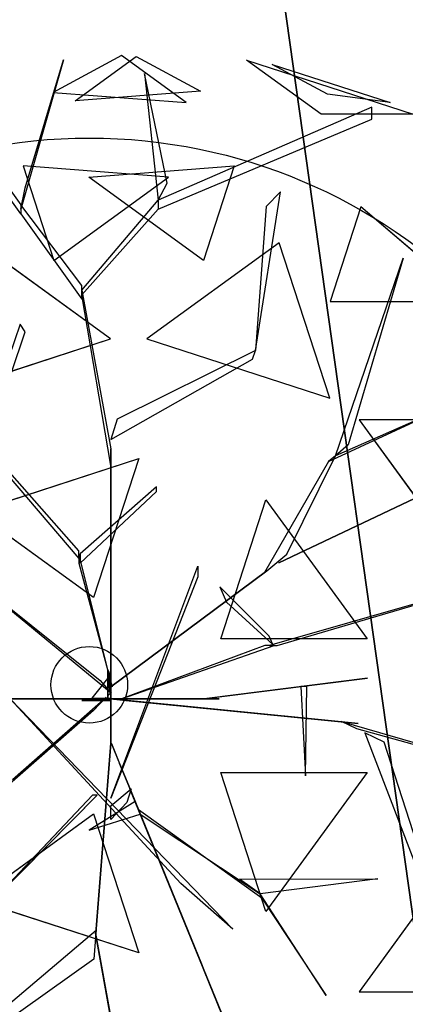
# Model space of a CAD drawing. Extents: x 22936 to 50368, y -4877 to 31080.
# Tile 512 of 601: x 49534 to 49666, y 3772 to 4110. Entities that reach past the tile are written whole.
import ezdxf

# ---------------------------------------------------------------- set-up
doc = ezdxf.new("R2010")
doc.units = 0
doc.layers.get('0').update_dxf_attribs({"linetype": 'CONTINUOUS'})
for name, color, linetype in [('00_TRACE_ARBRE', 3, 'CONTINUOUS'), ('00_TRACE_RDC', 241, 'CONTINUOUS'), ('08_AMENAGEMENTS_EXTERIEURS', 253, 'CONTINUOUS'), ('09_VEGETATION', 134, 'CONTINUOUS')]:
    doc.layers.add(name, color=color, linetype=linetype)

# ---------------------------------------------------------------- blocks, each defined once
blk = doc.blocks.new('TREE_GEOMETRIC_ROUND')
at = {"color": 7}
for p, q in [((-85.8, 1715.6, 3023), (-202.9, 1305.5, 3253.2)), ((-190.4, 1364.1, 3253.2), (-85.8, 1715.6, 3023)), ((73.1, 1727.2, 3565.9), (-113.8, 1626.2, 3265.8)), ((-53.5, 1603.3, 4661.7), (113.7, 1724.9, 4337.8)), ((250.8, 1598.1, 3199.5), (73.1, 1727.2, 3565.9)), ((113.7, 1724.9, 4337.8), (289.6, 1629.8, 4599.3)), ((620.5, 1566.6, 3316.1), (416.4, 1714.8, 3736.8)), ((416.4, 1714.8, 3736.8), (872.7, 1566.6, 3736.8)), ((638.1, 1620.9, 4415.9), (486, 1703.1, 4189.8)), ((486, 1703.1, 4189.8), (809.5, 1598, 4189.8)), ((136, 1677.9, 3577.5), (173.7, 1330.6, 3577.5)), ((198.8, 1376.7, 3650.7), (136, 1677.9, 3577.5)), ((-202.9, 1293, 3242.7), (-445.6, 1631.9, 3284.6)), ((-113.8, 1626.2, 3265.8), (250.8, 1598.1, 3199.5)), ((289.6, 1629.8, 4599.3), (-53.5, 1603.3, 4661.7)), ((809.5, 1598, 4189.8), (638.1, 1620.9, 4415.9)), ((-387.1, 1573.3, 3300.2), (-202.9, 1318.1, 3300.2)), ((759.5, 1585.9, 4205.1), (173.7, 1330.6, 3577.5)), ((759.5, 1552.4, 4205.1), (759.5, 1585.9, 4205.1)), ((173.7, 1305.5, 3608.8), (759.5, 1552.4, 4205.1)), ((872.7, 1566.6, 3736.8), (620.5, 1566.6, 3316.1)), ((-196.4, 1424.5, 2902.3), (-112.1, 1165, 2577.8)), ((202.6, 1393.7, 2829.7), (-196.4, 1424.5, 2902.3)), ((-16.4, 1393.7, 5031.1), (382.6, 1424.5, 4958.5)), ((382.6, 1424.5, 4958.5), (298.3, 1165, 5283)), ((-112.1, 1165, 2577.8), (202.6, 1393.7, 2829.7)), ((298.3, 1165, 5283), (-16.4, 1393.7, 5031.1)), ((-202.9, 1305.5, 3253.2), (-190.4, 1364.1, 3253.2)), ((173.7, 1330.6, 3577.5), (198.8, 1376.7, 3650.7)), ((440.3, 918.1, 4131.9), (508.8, 1353.2, 4822.3)), ((508.8, 1353.2, 4822.3), (469.9, 1312.8, 4644.5)), ((-35.6, 1083.8, 3300.2), (173.7, 1330.6, 3577.5)), ((173.7, 1330.6, 3577.5), (173.7, 1305.5, 3608.8)), ((-35.6, 1096.3, 3315.9), (-202.9, 1318.1, 3300.2)), ((-202.9, 1318.1, 3300.2), (-202.9, 1293, 3242.7)), ((173.7, 1305.5, 3608.8), (-35.6, 1071.2, 3326.4)), ((469.9, 1312.8, 4644.5), (440.3, 918.1, 4074.4)), ((729.4, 1311.8, 4958.5), (645, 1052.3, 5283)), ((1034.1, 1052.3, 5031.1), (729.4, 1311.8, 4958.5)), ((-202.9, 1293, 3242.7), (-35.6, 1058.6, 3242.7)), ((43.2, 949.8, 5468.4), (-319.5, 1213.2, 5178.3)), ((505.7, 1213.2, 2682.5), (143.1, 949.8, 2392.4)), ((644.2, 787, 2392.4), (505.7, 1213.2, 2682.5)), ((659.8, 629.4, 4074.4), (845.8, 1171, 4367.3)), ((845.8, 1171, 4367.3), (695.2, 658.9, 4126.7)), ((-35.6, 1058.6, 3242.7), (-35.6, 1096.3, 3315.9)), ((-35.6, 1071.2, 3326.4), (-35.6, 1083.8, 3300.2)), ((-35.6, 1083.8, 3300.2), (43.9, 648.6, 2772)), ((-664.3, 1074, 5052.5), (-43.9, 347.3, 3886.1)), ((-43.9, 368.2, 3797.1), (-664.3, 1074, 5042)), ((43.9, 602.6, 2829.5), (-35.6, 1071.2, 3326.4)), ((645, 1052.3, 5283), (1034.1, 1052.3, 5031.1)), ((-204.6, 990.2, 4205.1), (-334, 613, 3577.5)), ((-191.1, 969.2, 4205.1), (-204.6, 990.2, 4205.1)), ((-458, 787, 5468.4), (43.2, 949.8, 5468.4)), ((-317.6, 594, 3608.8), (-191.1, 969.2, 4205.1)), ((143.1, 949.8, 2392.4), (644.2, 787, 2392.4)), ((43.9, 673.7, 2892.3), (432.8, 894.1, 4074.4)), ((440.3, 918.1, 4074.4), (61.4, 729.6, 2965.5)), ((432.8, 894.1, 4074.4), (440.3, 918.1, 4074.4)), ((440.3, 918.1, 4074.4), (440.3, 918.1, 4131.9)), ((504.8, 335.9, 3415.3), (1641.7, 875.3, 3593.2)), ((1641.7, 875.3, 3593.2), (504.8, 335.9, 3357.8)), ((640.5, 613.4, 4105.7), (950.7, 757.4, 4806.6)), ((950.7, 757.4, 4806.6), (659.8, 629.4, 4074.4)), ((61.4, 729.6, 2965.5), (43.9, 673.7, 2892.3)), ((725, 728.2, 5468.4), (1034.7, 302, 5468.4)), ((1173.2, 728.2, 5178.3), (725, 728.2, 5468.4)), ((43.9, 648.6, 2772), (43.9, 602.6, 2829.5)), ((43.9, 8.4, 1966.5), (43.9, 648.6, 2772)), ((695.2, 658.9, 4126.7), (659.8, 629.4, 4074.4)), ((-327.8, 475.9, 5644.3), (120.7, 621.6, 5644.3)), ((120.7, 621.6, 5644.3), (-3.3, 240.2, 5736.5)), ((526.6, 359.6, 3415.3), (659.8, 629.4, 4074.4)), ((659.8, 629.4, 4074.4), (640.5, 613.4, 4105.7)), ((43.9, 602.6, 2829.5), (43.9, -41.8, 1966.5)), ((640.5, 613.4, 4105.7), (465.5, 308.8, 3415.3)), ((169.5, 544, 4498), (-39.8, 359.9, 3797.1)), ((169.5, 531.4, 4498), (169.5, 544, 4498)), ((-39.8, 334.8, 3870.4), (169.5, 531.4, 4498)), ((345.4, 126.8, 5736.5), (469.4, 508.3, 5644.3)), ((469.4, 508.3, 5644.3), (746.6, 126.8, 5644.3)), ((-3.3, 240.2, 5736.5), (-327.8, 475.9, 5644.3)), ((-43.9, 347.3, 3886.1), (-43.9, 368.2, 3797.1)), ((-43.9, 359.9, 3797.1), (-43.9, 334.8, 3870.4)), ((48.1, -4.2, 2364), (-43.9, 359.9, 3797.1)), ((-39.8, 359.9, 3797.1), (-39.8, 334.8, 3870.4)), ((471.9, 314.1, 3415.3), (526.6, 359.6, 3415.3)), ((-43.9, 334.8, 3870.4), (48.1, -4.2, 2510.4)), ((43.9, -309.6, 4440.5), (282.4, 326.4, 5654)), ((282.4, 326.4, 5654), (282.4, 297.1, 5491.8)), ((504.8, 335.9, 3357.8), (504.8, 335.9, 3415.3)), ((43.9, -4.2, 2510.4), (471.9, 314.1, 3357.8)), ((471.9, 314.1, 3415.3), (43.9, -4.2, 2583.7)), ((465.5, 308.8, 3415.3), (471.9, 314.1, 3415.3)), ((471.9, 314.1, 3357.8), (471.9, 314.1, 3415.3)), ((1223.9, 322.2, 5052.5), (479.1, 108.8, 3886.1)), ((500, 108.8, 3797.1), (1223.9, 322.2, 5042)), ((-330.3, 289.4, 3300.2), (15, 12.8, 2772)), ((45.1, -22, 2829.5), (-322, 279.9, 3326.4)), ((282.4, 297.1, 5491.8), (43.9, -309.6, 4513.7)), ((342.6, 270.2, 4498), (360.8, 227.9, 4498)), ((477.9, 134.4, 3870.4), (342.6, 270.2, 4498)), ((360.8, 227.9, 4498), (487.8, 111.3, 3797.1)), ((73.2, -37.7, 2364), (491.7, 108.8, 3797.1)), ((466.6, 108.8, 3870.4), (73.2, -37.7, 2510.4)), ((746.6, 126.8, 5644.3), (345.4, 126.8, 5736.5)), ((491.7, 108.8, 3797.1), (466.6, 108.8, 3870.4)), ((487.8, 111.3, 3797.1), (477.9, 134.4, 3870.4)), ((479.1, 108.8, 3886.1), (500, 108.8, 3797.1)), ((42, 27.1, 2791.2), (-8.3, -35.6, 2791.2)), ((35.6, -29.3), (35.6, 41.8)), ((35.6, 41.8), (35.6, 20.9, 1893.2)), ((35.6, 41.8), (42, 27.1, 2791.2)), ((42, 27.1, 2791.2), (42, -23.1, 2791.2)), ((15, 12.8, 2772), (45.1, -22, 2829.5)), ((35.6, 20.9, 1893.2), (35.6, -29.3, 1893.2)), ((35.6, -37.7, 1966.5), (35.6, 20.9, 1893.2)), ((35.6, 20.9, 1893.2), (35.6, -16.7, 2437.2)), ((43.9, -4.2, 2510.4), (43.9, 16.7, 2039.7)), ((43.9, 16.7, 2039.7), (43.9, -41.8, 1966.5)), ((43.9, -41.8, 1966.5), (43.9, 8.4, 1966.5)), ((747.6, 19.4, 5507.5), (307.6, -36.3, 4586.9)), ((340.8, -32.1, 4498), (747.6, 19.4, 5507.5)), ((35.6, -16.7, 2437.2), (35.6, -37.7, 1966.5)), ((42, -23.1, 2791.2), (35.6, -29.3)), ((43.9, -62.8, 2437.2), (43.9, -4.2, 2510.4)), ((43.9, -4.2, 2510.4), (43.9, -159, 3007.3)), ((43.9, -4.2, 2583.7), (43.9, -4.2, 2510.4)), ((48.1, -4.2, 2510.4), (48.1, -4.2, 2364)), ((581.4, -3.9, 5214.6), (565.4, -3.9, 5099.5)), ((565.4, -3.9, 5099.5), (578, -248.8, 5549.4)), ((578, -248.8, 5549.4), (581.4, -3.9, 5214.6)), ((-81.6, -37.7, 2934.1), (-604.6, -37.7, 3357.8)), ((-604.6, -37.7, 3415.3), (-81.6, -37.7, 3007.3)), ((-140.2, -37.7, 3064.9), (-232.2, -37.7, 3839)), ((-232.2, -37.7, 4440.5), (378.7, -669.5, 5654)), ((236.4, -544, 5491.8), (-232.2, -37.7, 4513.7)), ((-225.6, -258.5, 2358.4), (31.1, -33, 1966.5)), ((-207.1, -37.7, 3886.1), (-81.6, -37.7, 3007.3)), ((-81.6, -37.7, 3007.3), (-140.2, -37.7, 3064.9)), ((-81.6, -37.7, 3007.3), (-81.6, -37.7, 2934.1)), ((73.2, -37.7, 2510.4), (-81.6, -37.7, 3007.3)), ((-81.6, -37.7, 2934.1), (14.6, -37.7, 2437.2)), ((-35.6, -41.8), (-8.3, -35.6, 2791.2)), ((-35.6, -41.8), (-14.6, -41.8, 1893.2)), ((35.6, -41.8), (-35.6, -41.8)), ((-14.6, -41.8, 1893.2), (-35.6, -41.8, 2364)), ((-35.6, -41.8, 2364), (23, -41.8, 2437.2)), ((-14.6, -41.8, 1893.2), (35.6, -41.8, 1893.2)), ((43.9, -41.8, 1966.5), (-14.6, -41.8, 1893.2)), ((-8.3, -35.6, 2791.2), (42, -35.6, 2791.2)), ((31.1, -33, 1966.5), (-3.2, -69.7, 1966.5)), ((35.6, -37.7, 1966.5), (14.6, -37.7, 2437.2)), ((14.6, -37.7, 2437.2), (73.2, -37.7, 2510.4)), ((23, -41.8, 2437.2), (43.9, -41.8, 1966.5)), ((35.1, -36.7, 1966.5), (85, -41.7, 1966.5)), ((676.3, -100.8, 2829.5), (35.1, -36.7, 1966.5)), ((35.6, -29.3, 1893.2), (35.6, -29.3)), ((42, -35.6, 2791.2), (35.6, -41.8)), ((94.1, -37.7, 2039.7), (35.6, -37.7, 1966.5)), ((35.6, -41.8, 1893.2), (35.6, -41.8)), ((43.9, -41.8, 1966.5), (43.9, -62.8, 2437.2)), ((73.2, -37.7, 2510.4), (73.2, -37.7, 2364)), ((73.2, -37.7, 2510.4), (94.1, -37.7, 2039.7)), ((85, -41.7, 1966.5), (722.1, -105.4, 2772)), ((85.8, -37.7, 5481.4), (295, -37.7, 4498)), ((85.8, -37.7, 5669.7), (85.8, -37.7, 5481.4)), ((341, -37.7, 4498), (85.8, -37.7, 5669.7)), ((295, -37.7, 4498), (341, -37.7, 4498)), ((307.6, -36.3, 4586.9), (340.8, -32.1, 4498)), ((-3.2, -69.7, 1966.5), (-257, -292.1, 2300.8)), ((43.9, -159, 2934.1), (43.9, -62.8, 2437.2)), ((722.1, -105.4, 2772), (676.3, -100.8, 2829.5)), ((718.1, -119.5, 2772), (676.7, -99.4, 2829.5)), ((676.7, -99.4, 2829.5), (1132.9, -232.9, 3326.4)), ((1144.2, -238.3, 3300.2), (718.1, -119.5, 2772)), ((740.6, -130.5, 2892.3), (900.6, -547.9, 4074.4)), ((793.3, -156.1, 2965.5), (740.6, -130.5, 2892.3)), ((43.9, -159, 2934.1), (3.3, -680.5, 3357.8)), ((3.3, -680.5, 3415.3), (43.9, -159, 3007.3)), ((43.9, -159, 3007.3), (43.9, -159, 2934.1)), ((93.2, -276.5, 3886.1), (45.8, -160.3, 3007.3)), ((45.8, -160.3, 3007.3), (68, -214.5, 3064.9)), ((923.2, -558.9, 4074.4), (793.3, -156.1, 2965.5)), ((68, -214.5, 3064.9), (102.7, -299.8, 3839)), ((345.4, -239.8, 5736.5), (746.6, -239.8, 5644.3)), ((469.4, -621.3, 5644.3), (345.4, -239.8, 5736.5)), ((746.6, -239.8, 5644.3), (469.4, -621.3, 5644.3)), ((43.9, -330.6, 4456.2), (99.4, -284.5, 3886.1)), ((99.4, -284.5, 3886.1), (87.5, -322.2, 3959.3)), ((102.7, -299.8, 3839), (93.2, -276.5, 3886.1)), ((93.2, -276.5, 3886.1), (292.4, -764.7, 4383)), ((-6.3, -301.3, 5010.6), (-278.3, -590, 5523.2)), ((-278.3, -590, 5523.2), (6.3, -301.3, 4895.5)), ((110.6, -319.1, 4456.2), (-15.5, -397.7, 5612.1)), ((6.3, -301.3, 4895.5), (-6.3, -301.3, 5010.6)), ((43.9, -309.6, 4513.7), (43.9, -309.6, 4440.5)), ((87.5, -322.2, 3959.3), (43.9, -368.2, 4456.2)), ((297.1, -776.3, 4335.9), (102.7, -299.8, 3839)), ((120.1, -342.4, 4456.2), (110.6, -319.1, 4456.2)), ((43.9, -368.2, 4456.2), (43.9, -330.6, 4456.2)), ((120.1, -342.4, 4456.2), (124.8, -354, 4571.3)), ((124.8, -354, 4456.2), (120.1, -342.4, 4456.2)), ((458.2, -584.1, 4848.5), (120.1, -342.4, 4456.2)), ((-327.8, -588.9, 5644.3), (-3.3, -353.1, 5736.5)), ((-15.5, -397.7, 5612.1), (124.8, -354, 4456.2)), ((-3.3, -353.1, 5736.5), (120.7, -734.6, 5644.3)), ((124.8, -354, 4571.3), (453.5, -572.4, 4906)), ((1034.7, -415, 5468.4), (725, -841.2, 5468.4)), ((396.5, -532.4, 4848.5), (775.7, -531.4, 5361.1)), ((453.5, -572.4, 4895.5), (396.5, -532.4, 4848.5)), ((775.7, -531.4, 5361.1), (453.5, -572.4, 4895.5)), ((378.7, -669.5, 5654), (236.4, -544, 5491.8)), ((120.7, -734.6, 5644.3), (-327.8, -588.9, 5644.3)), ((634.8, -851, 5246), (453.5, -572.4, 4906)), ((453.5, -572.4, 4906), (458.2, -584.1, 4848.5)), ((458.2, -584.1, 4848.5), (634.8, -851, 5246)), ((-373.5, -991.1, 4105.7), (4, -672.1, 3415.3)), ((4, -672.1, 3415.3), (3.3, -680.5, 3415.3)), ((3.3, -680.5, 3415.3), (-2.2, -751.4, 3415.3)), ((176, -1648.4, 3593.2), (2.2, -680.5, 3357.8)), ((2.2, -680.5, 3357.8), (2.2, -680.5, 3415.3)), ((2.2, -680.5, 3415.3), (176, -1648.4, 3593.2)), ((3.3, -680.5, 3357.8), (3.3, -680.5, 3415.3)), ((-2.2, -751.4, 3415.3), (-375.4, -1016.1, 4074.4)), ((292.4, -764.7, 4383), (297.1, -776.3, 4335.9)), ((376.1, -970, 4937.4), (292.4, -764.7, 4383)), ((297.1, -776.3, 4325.4), (543.6, -1380.7, 4586.9)), ((314.5, -818.9, 4398.6), (297.1, -776.3, 4325.4)), ((297.1, -776.3, 4335.9), (412.5, -1059.2, 5099.5)), ((447.2, -1144.4, 4555.6), (314.5, -818.9, 4398.6)), ((725, -841.2, 5468.4), (1173.2, -841.2, 5178.3))]:
    blk.add_line(p, q, dxfattribs=at)
mesh = blk.add_polyface(dxfattribs=at)
corners = [(-85.8, 1715.6, 3023), (-202.9, 1305.5, 3253.2), (-190.4, 1364.1, 3253.2)]
mesh.append_faces([[corners[k] for k in face] for face in [(0, 1, 2)]], dxfattribs={"color": 7})
mesh = blk.add_polyface(dxfattribs=at)
corners = [(73.1, 1727.2, 3565.9), (-113.8, 1626.2, 3265.8), (250.8, 1598.1, 3199.5)]
mesh.append_faces([[corners[k] for k in face] for face in [(0, 1, 2)]], dxfattribs={"color": 7})
mesh = blk.add_polyface(dxfattribs=at)
corners = [(-53.5, 1603.3, 4661.7), (113.7, 1724.9, 4337.8), (289.6, 1629.8, 4599.3)]
mesh.append_faces([[corners[k] for k in face] for face in [(0, 1, 2)]], dxfattribs={"color": 7})
mesh = blk.add_polyface(dxfattribs=at)
corners = [(872.7, 1566.6, 3736.8), (620.5, 1566.6, 3316.1), (416.4, 1714.8, 3736.8)]
mesh.append_faces([[corners[k] for k in face] for face in [(0, 1, 2)]], dxfattribs={"color": 7})
mesh = blk.add_polyface(dxfattribs=at)
corners = [(638.1, 1620.9, 4415.9), (486, 1703.1, 4189.8), (809.5, 1598, 4189.8)]
mesh.append_faces([[corners[k] for k in face] for face in [(0, 1, 2)]], dxfattribs={"color": 7})
mesh = blk.add_polyface(dxfattribs=at)
corners = [(136, 1677.9, 3577.5), (173.7, 1330.6, 3577.5), (198.8, 1376.7, 3650.7)]
mesh.append_faces([[corners[k] for k in face] for face in [(0, 1, 2)]], dxfattribs={"color": 7})
mesh = blk.add_polyface(dxfattribs=at)
corners = [(-196.4, 1424.5, 2902.3), (-112.1, 1165, 2577.8), (202.6, 1393.7, 2829.7)]
mesh.append_faces([[corners[k] for k in face] for face in [(0, 1, 2)]], dxfattribs={"color": 7})
mesh = blk.add_polyface(dxfattribs=at)
corners = [(298.3, 1165, 5283), (-16.4, 1393.7, 5031.1), (382.6, 1424.5, 4958.5)]
mesh.append_faces([[corners[k] for k in face] for face in [(0, 1, 2)]], dxfattribs={"color": 7})
mesh = blk.add_polyface(dxfattribs=at)
corners = [(645, 1052.3, 5283), (1034.1, 1052.3, 5031.1), (729.4, 1311.8, 4958.5)]
mesh.append_faces([[corners[k] for k in face] for face in [(0, 1, 2)]], dxfattribs={"color": 7})
mesh = blk.add_polyface(dxfattribs=at)
corners = [(43.2, 949.8, 5468.4), (-319.5, 1213.2, 5178.3), (-458, 787, 5468.4)]
mesh.append_faces([[corners[k] for k in face] for face in [(0, 1, 2)]], dxfattribs={"color": 7})
mesh = blk.add_polyface(dxfattribs=at)
corners = [(644.2, 787, 2392.4), (505.7, 1213.2, 2682.5), (143.1, 949.8, 2392.4)]
mesh.append_faces([[corners[k] for k in face] for face in [(0, 1, 2)]], dxfattribs={"color": 7})
mesh = blk.add_polyface(dxfattribs=at)
corners = [(845.8, 1171, 4367.3), (695.2, 658.9, 4126.7), (659.8, 629.4, 4074.4)]
mesh.append_faces([[corners[k] for k in face] for face in [(0, 1, 2)]], dxfattribs={"color": 7})
mesh = blk.add_polyface(dxfattribs=at)
corners = [(1641.7, 875.3, 3593.2), (504.8, 335.9, 3357.8), (504.8, 335.9, 3415.3)]
mesh.append_faces([[corners[k] for k in face] for face in [(0, 1, 2)]], dxfattribs={"color": 7})
mesh = blk.add_polyface(dxfattribs=at)
corners = [(950.7, 757.4, 4806.6), (659.8, 629.4, 4074.4), (640.5, 613.4, 4105.7)]
mesh.append_faces([[corners[k] for k in face] for face in [(0, 1, 2)]], dxfattribs={"color": 7})
mesh = blk.add_polyface(dxfattribs=at)
corners = [(1173.2, 728.2, 5178.3), (725, 728.2, 5468.4), (1034.7, 302, 5468.4)]
mesh.append_faces([[corners[k] for k in face] for face in [(0, 1, 2)]], dxfattribs={"color": 7})
mesh = blk.add_polyface(dxfattribs=at)
corners = [(43.9, 8.4, 1966.5), (43.9, 602.6, 2829.5), (43.9, -41.8, 1966.5), (43.9, 648.6, 2772)]
mesh.append_faces([[corners[k] for k in face] for face in [(0, 1, 2), (1, 0, 3)]], dxfattribs={"vtx0": -1, "color": 7})
mesh = blk.add_polyface(dxfattribs=at)
corners = [(120.7, 621.6, 5644.3), (-3.3, 240.2, 5736.5), (-327.8, 475.9, 5644.3)]
mesh.append_faces([[corners[k] for k in face] for face in [(0, 1, 2)]], dxfattribs={"color": 7})
mesh = blk.add_polyface(dxfattribs=at)
corners = [(746.6, 126.8, 5644.3), (345.4, 126.8, 5736.5), (469.4, 508.3, 5644.3)]
mesh.append_faces([[corners[k] for k in face] for face in [(0, 1, 2)]], dxfattribs={"color": 7})
mesh = blk.add_polyface(dxfattribs=at)
corners = [(471.9, 314.1, 3357.8), (43.9, -4.2, 2583.7), (43.9, -4.2, 2510.4), (471.9, 314.1, 3415.3)]
mesh.append_faces([[corners[k] for k in face] for face in [(0, 1, 2), (1, 0, 3)]], dxfattribs={"vtx0": -1, "color": 7})
mesh = blk.add_polyface(dxfattribs=at)
corners = [(35.6, 41.8), (35.6, -29.3, 1893.2), (35.6, -29.3), (35.6, 20.9, 1893.2)]
mesh.append_faces([[corners[k] for k in face] for face in [(0, 1, 2), (1, 0, 3)]], dxfattribs={"vtx0": -1, "color": 7})
mesh = blk.add_polyface(dxfattribs=at)
corners = [(35.6, 41.8), (42, -23.1, 2791.2), (35.6, -29.3), (42, 27.1, 2791.2)]
mesh.append_faces([[corners[k] for k in face] for face in [(0, 1, 2), (1, 0, 3)]], dxfattribs={"vtx0": -1, "color": 7})
mesh = blk.add_polyface(dxfattribs=at)
corners = [(35.6, 20.9, 1893.2), (35.6, -16.7, 2437.2), (35.6, -37.7, 1966.5)]
mesh.append_faces([[corners[k] for k in face] for face in [(0, 1, 2)]], dxfattribs={"color": 7})
mesh = blk.add_polyface(dxfattribs=at)
corners = [(43.9, -4.2, 2510.4), (43.9, -41.8, 1966.5), (43.9, -62.8, 2437.2), (43.9, 16.7, 2039.7)]
mesh.append_faces([[corners[k] for k in face] for face in [(0, 1, 2), (1, 0, 3)]], dxfattribs={"vtx0": -1, "color": 7})
mesh = blk.add_polyface(dxfattribs=at)
corners = [(747.6, 19.4, 5507.5), (307.6, -36.3, 4586.9), (340.8, -32.1, 4498)]
mesh.append_faces([[corners[k] for k in face] for face in [(0, 1, 2)]], dxfattribs={"color": 7})
mesh = blk.add_polyface(dxfattribs=at)
corners = [(43.9, -62.8, 2437.2), (43.9, -159, 3007.3), (43.9, -159, 2934.1), (43.9, -4.2, 2510.4)]
mesh.append_faces([[corners[k] for k in face] for face in [(0, 1, 2), (1, 0, 3)]], dxfattribs={"vtx0": -1, "color": 7})
mesh = blk.add_polyface(dxfattribs=at)
corners = [(565.4, -3.9, 5099.5), (578, -248.8, 5549.4), (581.4, -3.9, 5214.6)]
mesh.append_faces([[corners[k] for k in face] for face in [(0, 1, 2)]], dxfattribs={"color": 7})
mesh = blk.add_polyface(dxfattribs=at)
corners = [(-604.6, -37.7, 3357.8), (-81.6, -37.7, 3007.3), (-81.6, -37.7, 2934.1), (-604.6, -37.7, 3415.3)]
mesh.append_faces([[corners[k] for k in face] for face in [(0, 1, 2), (1, 0, 3)]], dxfattribs={"vtx0": -1, "color": 7})
mesh = blk.add_polyface(dxfattribs=at)
corners = [(-140.2, -37.7, 3064.9), (-207.1, -37.7, 3886.1), (-81.6, -37.7, 3007.3), (-232.2, -37.7, 3839)]
mesh.append_faces([[corners[k] for k in face] for face in [(0, 1, 2), (1, 0, 3)]], dxfattribs={"vtx0": -1, "color": 7})
mesh = blk.add_polyface(dxfattribs=at)
corners = [(73.2, -37.7, 2510.4), (-81.6, -37.7, 2934.1), (14.6, -37.7, 2437.2), (-81.6, -37.7, 3007.3)]
mesh.append_faces([[corners[k] for k in face] for face in [(0, 1, 2), (1, 0, 3)]], dxfattribs={"vtx0": -1, "color": 7})
mesh = blk.add_polyface(dxfattribs=at)
corners = [(-35.6, -41.8, 2364), (43.9, -41.8, 1966.5), (-14.6, -41.8, 1893.2), (23, -41.8, 2437.2)]
mesh.append_faces([[corners[k] for k in face] for face in [(0, 1, 2), (1, 0, 3)]], dxfattribs={"vtx0": -1, "color": 7})
mesh = blk.add_polyface(dxfattribs=at)
corners = [(-14.6, -41.8, 1893.2), (35.6, -41.8), (-35.6, -41.8), (35.6, -41.8, 1893.2)]
mesh.append_faces([[corners[k] for k in face] for face in [(0, 1, 2), (1, 0, 3)]], dxfattribs={"vtx0": -1, "color": 7})
mesh = blk.add_polyface(dxfattribs=at)
corners = [(14.6, -37.7, 2437.2), (94.1, -37.7, 2039.7), (35.6, -37.7, 1966.5), (73.2, -37.7, 2510.4)]
mesh.append_faces([[corners[k] for k in face] for face in [(0, 1, 2), (1, 0, 3)]], dxfattribs={"vtx0": -1, "color": 7})
mesh = blk.add_polyface(dxfattribs=at)
corners = [(722.1, -105.4, 2772), (35.1, -36.7, 1966.5), (85, -41.7, 1966.5), (676.3, -100.8, 2829.5)]
mesh.append_faces([[corners[k] for k in face] for face in [(0, 1, 2), (1, 0, 3)]], dxfattribs={"vtx0": -1, "color": 7})
mesh = blk.add_polyface(dxfattribs=at)
corners = [(85.8, -37.7, 5669.7), (295, -37.7, 4498), (341, -37.7, 4498), (85.8, -37.7, 5481.4)]
mesh.append_faces([[corners[k] for k in face] for face in [(0, 1, 2), (1, 0, 3)]], dxfattribs={"vtx0": -1, "color": 7})
mesh = blk.add_polyface(dxfattribs=at)
corners = [(43.9, -159, 3007.3), (3.3, -680.5, 3357.8), (3.3, -680.5, 3415.3), (43.9, -159, 2934.1)]
mesh.append_faces([[corners[k] for k in face] for face in [(0, 1, 2), (1, 0, 3)]], dxfattribs={"vtx0": -1, "color": 7})
mesh = blk.add_polyface(dxfattribs=at)
corners = [(93.2, -276.5, 3886.1), (68, -214.5, 3064.9), (102.7, -299.8, 3839), (45.8, -160.3, 3007.3)]
mesh.append_faces([[corners[k] for k in face] for face in [(0, 1, 2), (1, 0, 3)]], dxfattribs={"vtx0": -1, "color": 7})
mesh = blk.add_polyface(dxfattribs=at)
corners = [(746.6, -239.8, 5644.3), (469.4, -621.3, 5644.3), (345.4, -239.8, 5736.5)]
mesh.append_faces([[corners[k] for k in face] for face in [(0, 1, 2)]], dxfattribs={"color": 7})
mesh = blk.add_polyface(dxfattribs=at)
corners = [(102.7, -299.8, 3839), (292.4, -764.7, 4383), (297.1, -776.3, 4335.9), (93.2, -276.5, 3886.1)]
mesh.append_faces([[corners[k] for k in face] for face in [(0, 1, 2), (1, 0, 3)]], dxfattribs={"vtx0": -1, "color": 7})
mesh = blk.add_polyface(dxfattribs=at)
corners = [(-6.3, -301.3, 5010.6), (-278.3, -590, 5523.2), (6.3, -301.3, 4895.5)]
mesh.append_faces([[corners[k] for k in face] for face in [(0, 1, 2)]], dxfattribs={"color": 7})
mesh = blk.add_polyface(dxfattribs=at)
corners = [(124.8, -354, 4456.2), (110.6, -319.1, 4456.2), (-15.5, -397.7, 5612.1), (120.1, -342.4, 4456.2)]
mesh.append_faces([[corners[k] for k in face] for face in [(0, 1, 2), (1, 0, 3)]], dxfattribs={"vtx0": -1, "color": 7})
mesh = blk.add_polyface(dxfattribs=at)
corners = [(120.7, -734.6, 5644.3), (-327.8, -588.9, 5644.3), (-3.3, -353.1, 5736.5)]
mesh.append_faces([[corners[k] for k in face] for face in [(0, 1, 2)]], dxfattribs={"color": 7})
mesh = blk.add_polyface(dxfattribs=at)
corners = [(1173.2, -841.2, 5178.3), (1034.7, -415, 5468.4), (725, -841.2, 5468.4)]
mesh.append_faces([[corners[k] for k in face] for face in [(0, 1, 2)]], dxfattribs={"color": 7})
mesh = blk.add_polyface(dxfattribs=at)
corners = [(775.7, -531.4, 5361.1), (453.5, -572.4, 4895.5), (396.5, -532.4, 4848.5)]
mesh.append_faces([[corners[k] for k in face] for face in [(0, 1, 2)]], dxfattribs={"color": 7})
mesh = blk.add_polyface(dxfattribs=at)
corners = [(453.5, -572.4, 4906), (458.2, -584.1, 4848.5), (634.8, -851, 5246)]
mesh.append_faces([[corners[k] for k in face] for face in [(0, 1, 2)]], dxfattribs={"color": 7})
mesh = blk.add_polyface(dxfattribs=at)
corners = [(2.2, -680.5, 3415.3), (176, -1648.4, 3593.2), (2.2, -680.5, 3357.8)]
mesh.append_faces([[corners[k] for k in face] for face in [(0, 1, 2)]], dxfattribs={"color": 7})
mesh = blk.add_polyface(dxfattribs=at)
corners = [(376.1, -970, 4937.4), (297.1, -776.3, 4335.9), (412.5, -1059.2, 5099.5), (292.4, -764.7, 4383)]
mesh.append_faces([[corners[k] for k in face] for face in [(0, 1, 2), (1, 0, 3)]], dxfattribs={"vtx0": -1, "color": 7})
mesh = blk.add_polyface(dxfattribs=at)
corners = [(447.2, -1144.4, 4555.6), (297.1, -776.3, 4325.4), (543.6, -1380.7, 4586.9), (314.5, -818.9, 4398.6)]
mesh.append_faces([[corners[k] for k in face] for face in [(0, 1, 2), (1, 0, 3)]], dxfattribs={"vtx0": -1, "color": 7})
blk = doc.blocks.new('ARBRE_SIMPLE')
for radius in [250, 17.5]:
    blk.add_circle((0, 0), radius)
blk = doc.blocks.new('GROUPER_1')
at = {"layer": '00_TRACE_ARBRE', "xscale": 0.75, "yscale": 0.75, "zscale": 0.75, "rotation": 10.53798942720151}
blk.add_blockref('ARBRE_SIMPLE', (7943.59, 4492.73), dxfattribs=at)
blk = doc.blocks.new('GROUPER_2')
at = {"layer": '00_TRACE_RDC'}
blk.add_blockref('GROUPER_1', (12098.99, 4265.72), dxfattribs=at)
blk = doc.blocks.new('GROUPER_17')
at = {"layer": '08_AMENAGEMENTS_EXTERIEURS'}
mesh = blk.add_polyface(dxfattribs=at)
corners = [(16.45, 1860.4), (0, 1328), (0, 1844.55), (1795, 1328), (33.02, 1876.27), (49.71, 1892.12), (66.55, 1907.89), (83.55, 1923.55), (100.74, 1939.04), (118.11, 1954.33), (135.7, 1969.37), (153.53, 1984.11), (171.6, 1998.5), (189.93, 2012.5), (208.55, 2026.07), (227.46, 2039.16), (246.69, 2051.72), (266.25, 2063.72), (286.11, 2075.18), (306.26, 2086.08), (326.69, 2096.46), (347.37, 2106.3), (368.28, 2115.64), (389.4, 2124.46), (410.72, 2132.79), (432.21, 2140.64), (453.87, 2148), (475.66, 2154.9), (497.57, 2161.34), (519.59, 2167.33), (541.68, 2172.89), (563.84, 2178.01), (586.04, 2182.71), (608.27, 2187), (630.51, 2190.89), (652.73, 2194.39), (674.92, 2197.5), (697.06, 2200.25), (719.14, 2202.62), (741.15, 2204.62), (763.1, 2206.23), (785, 2207.43), (806.84, 2208.22), (828.63, 2208.57), (850.38, 2208.48), (872.08, 2207.93), (893.75, 2206.9), (915.39, 2205.39), (936.99, 2203.38), (958.57, 2200.86), (980.13, 2197.81), (1001.67, 2194.22), (1023.19, 2190.07), (1044.71, 2185.36), (1066.22, 2180.06), (1087.73, 2174.17), (1109.23, 2167.67), (1130.75, 2160.55), (1152.27, 2152.79), (1173.81, 2144.38), (1195.36, 2135.31), (1216.93, 2125.59), (1238.5, 2115.38), (1260.06, 2104.88), (1281.58, 2094.27), (1303.04, 2083.75), (1324.43, 2073.52), (1345.72, 2063.77), (1366.89, 2054.69), (1387.93, 2046.48), (1408.82, 2039.32), (1429.54, 2033.42), (1450.06, 2028.98), (1470.36, 2026.17), (1490.44, 2025.2), (1510.26, 2026.26), (1529.82, 2029.54), (1549.07, 2035.18), (1567.96, 2043.07), (1586.43, 2053.03), (1604.39, 2064.91), (1621.79, 2078.53), (1638.55, 2093.74), (1654.6, 2110.37), (1669.89, 2128.24), (1684.32, 2147.2), (1697.85, 2167.08), (1710.39, 2187.71), (1721.89, 2208.92), (1732.26, 2230.56), (1741.45, 2252.45), (1749.38, 2274.43), (1756.03, 2296.38), (1761.5, 2318.27), (1765.9, 2340.13), (1769.36, 2361.94), (1771.99, 2383.72), (1773.91, 2405.46), (1775.24, 2427.19), (1776.09, 2448.89), (1776.59, 2470.58), (1776.85, 2492.26), (1777, 2513.93), (2395.68, 2513.93), (1845, 75), (1845, 0), (1332.44, 6187.9), (953.84, 4324.79), (744.56, 6114.92), (1503.53, 4690.87), (1872.82, 4324.79), (2843.74, 4811.2), (2680.87, 4187.05), (193.79, -1456.02), (188.09, -1836.1), (174.84, -1645.82), (233.16, -2021.44), (244.41, -1272.11), (308.78, -2196.56), (325.25, -1099.34), (412.78, -2356.46), (434, -942.64), (3662.14, -2801.42), (567.57, -806.46), (722.14, -694.7), (893.31, -610.54), (1076.21, -556.38), (1155.38, -537.12), (1232.99, -512.33), (1308.66, -482.14), (1382.02, -446.69), (1452.7, -406.15), (1520.35, -360.74), (1584.63, -310.68), (1645.22, -256.21), (1701.82, -197.6), (1754.16, -135.16), (1801.96, -69.18), (1795, 75)]
mesh.append_faces([[corners[k] for k in face] for face in [(0, 1, 2), (106, 107, 108), (113, 114, 115)]], dxfattribs={"vtx0": -1})
mesh.append_faces([[corners[k] for k in face] for face in [(1, 0, 3), (104, 103, 105), (107, 109, 110), (110, 111, 112), (114, 113, 116), (116, 117, 118), (118, 119, 120), (120, 121, 122), (122, 112, 111)]], dxfattribs={"vtx0": -1, "vtx1": -1})
mesh.append_faces([[corners[k] for k in face] for face in [(3, 103, 104), (122, 105, 103)]], dxfattribs={"vtx0": -1, "vtx1": -1, "vtx2": -1})
mesh.append_faces([[corners[k] for k in face] for face in [(3, 0, 4), (3, 4, 5), (3, 5, 6), (3, 6, 7), (3, 7, 8), (3, 8, 9), (3, 9, 10), (3, 10, 11), (3, 11, 12), (3, 12, 13), (3, 13, 14), (3, 14, 15), (3, 15, 16), (3, 16, 17), (3, 17, 18), (3, 18, 19), (3, 19, 20), (3, 20, 21), (3, 21, 22), (3, 22, 23), (3, 23, 24), (3, 24, 25), (3, 25, 26), (3, 26, 27), (3, 27, 28), (3, 28, 29), (3, 29, 30), (3, 30, 31), (3, 31, 32), (3, 32, 33), (3, 33, 34), (3, 34, 35), (3, 35, 36), (3, 36, 37), (3, 37, 38), (3, 38, 39), (3, 39, 40), (3, 40, 41), (3, 41, 42), (3, 42, 43), (3, 43, 44), (3, 44, 45), (3, 45, 46), (3, 46, 47), (3, 47, 48), (3, 48, 49), (3, 49, 50), (3, 50, 51), (3, 51, 52), (3, 52, 53), (3, 53, 54), (3, 54, 55), (3, 55, 56), (3, 56, 57), (3, 57, 58), (3, 58, 59), (3, 59, 60), (3, 60, 61), (3, 61, 62), (3, 62, 63), (3, 63, 64), (3, 64, 65), (3, 65, 66), (3, 66, 67), (3, 67, 68), (3, 68, 69), (3, 69, 70), (3, 70, 71), (3, 71, 72), (3, 72, 73), (3, 73, 74), (3, 74, 75), (3, 75, 76), (3, 76, 77), (3, 77, 78), (3, 78, 79), (3, 79, 80), (3, 80, 81), (3, 81, 82), (3, 82, 83), (3, 83, 84), (3, 84, 85), (3, 85, 86), (3, 86, 87), (3, 87, 88), (3, 88, 89), (3, 89, 90), (3, 90, 91), (3, 91, 92), (3, 92, 93), (3, 93, 94), (3, 94, 95), (3, 95, 96), (3, 96, 97), (3, 97, 98), (3, 98, 99), (3, 99, 100), (3, 100, 101), (3, 101, 102), (3, 102, 103), (107, 106, 109), (110, 109, 111), (116, 113, 117), (118, 117, 119), (120, 119, 121), (122, 121, 123), (122, 123, 124), (122, 124, 125), (122, 125, 126), (122, 126, 127), (122, 127, 128), (122, 128, 129), (122, 129, 130), (122, 130, 131), (122, 131, 132), (122, 132, 133), (122, 133, 134), (122, 134, 135), (122, 135, 136), (122, 136, 137), (122, 137, 105), (122, 103, 112)]], dxfattribs={"vtx0": -1, "vtx2": -1})
mesh.append_faces([[corners[k] for k in face] for face in [(104, 138, 3)]], dxfattribs={"vtx2": -1})

msp = doc.modelspace()

# ---------------------------------------------------------------- block references
at = {"layer": '00_TRACE_RDC'}
msp.add_blockref('GROUPER_2', (29515.15, -4876.93), dxfattribs=at)
at = {"layer": '08_AMENAGEMENTS_EXTERIEURS', "color": 54}
msp.add_blockref('GROUPER_17', (46706.19, 1619.93), dxfattribs=at)
at = {"layer": '09_VEGETATION', "xscale": 0.125, "yscale": 0.125, "zscale": 0.125}
msp.add_blockref('TREE_GEOMETRIC_ROUND', (49559.61, 3881.4), dxfattribs=at)

doc.saveas('drawing.dxf')
